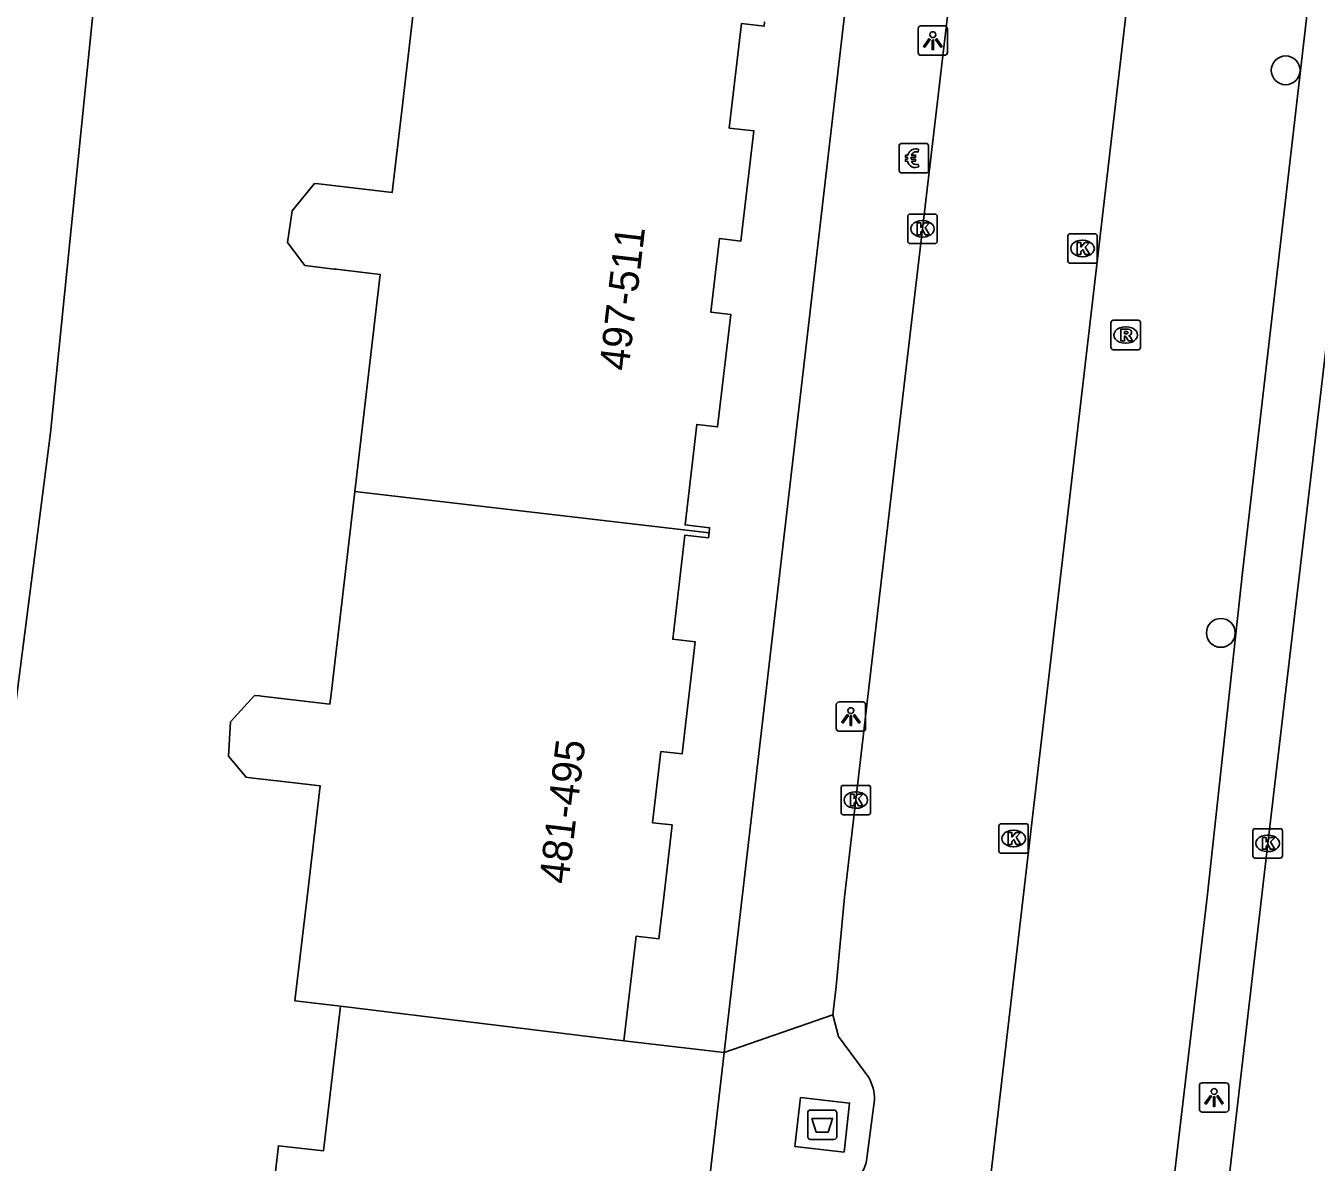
# Model space of a CAD drawing. Extents: x 160861 to 161308, y 384024 to 384878.
# Drawn here: x 161210.23 to 161254.09, y 384490.99 to 384529.61 of the extents above; entities that cross this region are included whole.
import ezdxf

# ---------------------------------------------------------------- set-up
doc = ezdxf.new("R2010")
doc.units = 0
for name, color, linetype in [('IMGEO_Afval_apart_plaats', 7, 'Continuous'), ('IMGEO_Betaalautomaat', 7, 'Continuous'), ('IMGEO_Boom', 7, 'Continuous'), ('IMGEO_Kolk', 7, 'Continuous'), ('IMGEO_Lichtpunt', 7, 'Continuous'), ('IMGEO_Pand', 7, 'Continuous'), ('IMGEO_Pand_nummerreeks', 7, 'Continuous'), ('IMGEO_Parkeervlak_open', 7, 'Continuous'), ('IMGEO_Rijbaan_lokaal_gesloten', 7, 'Continuous'), ('IMGEO_Rijbaan_lokaal_open', 7, 'Continuous'), ('IMGEO_Rioolput', 7, 'Continuous'), ('IMGEO_Voetpad_gesloten', 7, 'Continuous'), ('IMGEO_Voetpad_open', 7, 'Continuous')]:
    doc.layers.add(name, color=color, linetype=linetype)

msp = doc.modelspace()

# ---------------------------------------------------------------- linework, layer by layer
at = {"layer": 'IMGEO_Afval_apart_plaats'}
for p, q in [((161236.804, 384491.859), (161236.804, 384492.659)), ((161236.804, 384492.659), (161236.804, 384491.859)), ((161236.904, 384492.759), (161237.694, 384492.759)), ((161237.694, 384492.759), (161236.904, 384492.759)), ((161237.794, 384492.659), (161237.794, 384491.859)), ((161237.794, 384491.859), (161237.794, 384492.659)), ((161237.694, 384491.759), (161236.904, 384491.759)), ((161236.904, 384491.759), (161237.694, 384491.759))]:
    msp.add_line(p, q, dxfattribs=at)
msp.add_lwpolyline([(161236.947, 384492.473), (161237.651, 384492.473), (161237.502, 384492.003), (161237.096, 384492.003), (161236.947, 384492.473)], dxfattribs=at)
for centre, start, end in [((161236.904, 384492.659), 90, 180), ((161236.904, 384492.659), 90, 180), ((161237.694, 384492.659), 0, 90), ((161237.694, 384492.659), 360, 90), ((161236.904, 384491.859), 180, 270), ((161236.904, 384491.859), 180, 270), ((161237.694, 384491.859), 270, 0), ((161237.694, 384491.859), 270, 0)]:
    msp.add_arc(centre, 0.1, start, end, dxfattribs=at)
at = {"layer": 'IMGEO_Betaalautomaat'}
for p, q in [((161239.911, 384524.688), (161239.911, 384525.529)), ((161239.911, 384525.529), (161239.911, 384524.688)), ((161239.986, 384525.612), (161240.827, 384525.612)), ((161240.827, 384525.612), (161239.986, 384525.612)), ((161240.573, 384525.417), (161240.556, 384525.317)), ((161240.91, 384525.538), (161240.91, 384524.697)), ((161240.91, 384524.697), (161240.91, 384525.538)), ((161240.194, 384525.076), (161240.194, 384525.144)), ((161240.315, 384525.144), (161240.315, 384525.076)), ((161240.836, 384524.613), (161239.995, 384524.613)), ((161239.995, 384524.613), (161240.836, 384524.613)), ((161240.56, 384524.911), (161240.582, 384524.824))]:
    msp.add_line(p, q, dxfattribs=at)
for points in [[(161240.194, 384525.144), (161240.125, 384525.144), (161240.125, 384525.213), (161240.204, 384525.213)], [(161240.199, 384525.007), (161240.125, 384525.007), (161240.125, 384525.076), (161240.194, 384525.076)], [(161240.326, 384525.213), (161240.473, 384525.213), (161240.473, 384525.144), (161240.315, 384525.144)], [(161240.315, 384525.076), (161240.473, 384525.076), (161240.473, 384525.007), (161240.329, 384525.007)]]:
    msp.add_lwpolyline(points, dxfattribs=at)
for centre, radius, start, end in [((161239.989, 384525.535), 0.0779, 92.4484, 184.2845), ((161239.989, 384525.535), 0.0779, 92.4484, 184.2845), ((161240.487, 384525.137), 0.293, 73.014, 165.0139), ((161240.833, 384525.535), 0.0779, 2.4484, 94.2845), ((161240.833, 384525.535), 0.0779, 2.4484, 94.2845), ((161240.46, 384525.062), 0.267, 191.8096, 297.0389), ((161240.493, 384525.15), 0.179, 69.3236, 159.5683), ((161240.493, 384525.077), 0.179, 202.7625, 291.8693), ((161239.989, 384524.691), 0.0779, 182.4484, 274.2845), ((161239.989, 384524.691), 0.0779, 182.4484, 274.2845), ((161240.833, 384524.691), 0.0779, 272.4484, 4.2845), ((161240.833, 384524.691), 0.0779, 272.4484, 4.2845)]:
    msp.add_arc(centre, radius, start, end, dxfattribs=at)
at = {"layer": 'IMGEO_Boom'}
for centre in [(161253.048, 384528.1), (161250.845, 384508.977)]:
    msp.add_circle(centre, 0.489, dxfattribs=at)
at = {"layer": 'IMGEO_Kolk'}
for p, q in [((161240.204, 384522.286), (161240.204, 384523.138)), ((161240.279, 384523.212), (161241.131, 384523.212)), ((161240.692, 384522.992), (161240.717, 384522.992)), ((161241.205, 384523.138), (161241.205, 384522.286)), ((161240.715, 384522.432), (161240.69, 384522.432)), ((161245.644, 384521.618), (161245.644, 384522.47)), ((161245.719, 384522.544), (161246.571, 384522.544)), ((161246.645, 384522.47), (161246.645, 384521.618)), ((161241.131, 384522.212), (161240.279, 384522.212)), ((161246.132, 384522.324), (161246.157, 384522.324)), ((161246.571, 384521.544), (161245.719, 384521.544)), ((161246.155, 384521.764), (161246.13, 384521.764)), ((161237.938, 384502.87), (161237.938, 384503.722)), ((161238.013, 384503.796), (161238.865, 384503.796)), ((161238.426, 384503.576), (161238.451, 384503.576)), ((161238.939, 384503.722), (161238.939, 384502.87)), ((161238.865, 384502.796), (161238.013, 384502.796)), ((161238.449, 384503.016), (161238.424, 384503.016)), ((161243.301, 384501.563), (161243.301, 384502.415)), ((161243.376, 384502.489), (161244.228, 384502.489)), ((161243.789, 384502.269), (161243.814, 384502.269)), ((161244.302, 384502.415), (161244.302, 384501.563)), ((161251.937, 384501.397), (161251.937, 384502.249)), ((161252.012, 384502.323), (161252.864, 384502.323)), ((161252.938, 384502.249), (161252.938, 384501.397)), ((161252.425, 384502.103), (161252.45, 384502.103)), ((161244.228, 384501.489), (161243.376, 384501.489)), ((161243.812, 384501.709), (161243.787, 384501.709)), ((161252.864, 384501.323), (161252.012, 384501.323)), ((161252.448, 384501.543), (161252.423, 384501.543))]:
    msp.add_line(p, q, dxfattribs=at)
for points in [[(161240.204, 384522.286), (161240.204, 384523.138)], [(161240.279, 384523.212), (161241.131, 384523.212)], [(161240.525, 384522.912), (161240.648, 384522.912), (161240.648, 384522.761), (161240.778, 384522.912), (161240.942, 384522.912), (161240.796, 384522.761), (161240.949, 384522.512), (161240.797, 384522.512), (161240.712, 384522.676), (161240.648, 384522.609), (161240.648, 384522.512), (161240.525, 384522.512), (161240.525, 384522.912)], [(161241.205, 384523.138), (161241.205, 384522.286)], [(161245.644, 384521.618), (161245.644, 384522.47)], [(161245.719, 384522.544), (161246.571, 384522.544)], [(161246.645, 384522.47), (161246.645, 384521.618)], [(161241.131, 384522.212), (161240.279, 384522.212)], [(161245.965, 384522.244), (161246.088, 384522.244), (161246.088, 384522.093), (161246.218, 384522.244), (161246.382, 384522.244), (161246.236, 384522.093), (161246.389, 384521.844), (161246.237, 384521.844), (161246.152, 384522.008), (161246.088, 384521.941), (161246.088, 384521.844), (161245.965, 384521.844), (161245.965, 384522.244)], [(161246.571, 384521.544), (161245.719, 384521.544)], [(161237.938, 384502.87), (161237.938, 384503.722)], [(161238.013, 384503.796), (161238.865, 384503.796)], [(161238.259, 384503.496), (161238.382, 384503.496), (161238.382, 384503.345), (161238.512, 384503.496), (161238.676, 384503.496), (161238.53, 384503.345), (161238.683, 384503.096), (161238.531, 384503.096), (161238.446, 384503.26), (161238.382, 384503.193), (161238.382, 384503.096), (161238.259, 384503.096), (161238.259, 384503.496)], [(161238.939, 384503.722), (161238.939, 384502.87)], [(161238.865, 384502.796), (161238.013, 384502.796)], [(161243.301, 384501.563), (161243.301, 384502.415)], [(161243.376, 384502.489), (161244.228, 384502.489)], [(161243.622, 384502.189), (161243.745, 384502.189), (161243.745, 384502.038), (161243.875, 384502.189), (161244.039, 384502.189), (161243.893, 384502.038), (161244.046, 384501.789), (161243.894, 384501.789), (161243.809, 384501.953), (161243.745, 384501.886), (161243.745, 384501.789), (161243.622, 384501.789), (161243.622, 384502.189)], [(161244.302, 384502.415), (161244.302, 384501.563)], [(161251.937, 384501.397), (161251.937, 384502.249)], [(161252.012, 384502.323), (161252.864, 384502.323)], [(161252.938, 384502.249), (161252.938, 384501.397)], [(161252.258, 384502.023), (161252.381, 384502.023), (161252.381, 384501.872), (161252.511, 384502.023), (161252.675, 384502.023), (161252.529, 384501.872), (161252.682, 384501.623), (161252.53, 384501.623), (161252.445, 384501.787), (161252.381, 384501.72), (161252.381, 384501.623), (161252.258, 384501.623), (161252.258, 384502.023)], [(161244.228, 384501.489), (161243.376, 384501.489)], [(161252.864, 384501.323), (161252.012, 384501.323)]]:
    msp.add_lwpolyline(points, dxfattribs=at)
for centre, start, end in [((161240.281, 384523.136), 91.552, 178.448), ((161240.281, 384523.136), 91.552, 178.448), ((161241.129, 384523.136), 1.552, 88.448), ((161241.129, 384523.136), 1.552, 88.448), ((161245.721, 384522.468), 91.552, 178.448), ((161245.721, 384522.468), 91.552, 178.448), ((161246.569, 384522.468), 1.552, 88.448), ((161246.569, 384522.468), 1.552, 88.448), ((161240.281, 384522.288), 181.552, 268.448), ((161240.281, 384522.288), 181.552, 268.448), ((161241.129, 384522.288), 271.552, 358.448), ((161241.129, 384522.288), 271.552, 358.448), ((161245.721, 384521.62), 181.552, 268.448), ((161245.721, 384521.62), 181.552, 268.448), ((161246.569, 384521.62), 271.552, 358.448), ((161246.569, 384521.62), 271.552, 358.448), ((161238.015, 384503.72), 91.552, 178.448), ((161238.015, 384503.72), 91.552, 178.448), ((161238.863, 384503.72), 1.552, 88.448), ((161238.863, 384503.72), 1.552, 88.448), ((161238.015, 384502.872), 181.552, 268.448), ((161238.015, 384502.872), 181.552, 268.448), ((161238.863, 384502.872), 271.552, 358.448), ((161238.863, 384502.872), 271.552, 358.448), ((161243.378, 384502.413), 91.552, 178.448), ((161243.378, 384502.413), 91.552, 178.448), ((161244.226, 384502.413), 1.552, 88.448), ((161244.226, 384502.413), 1.552, 88.448), ((161252.014, 384502.247), 91.552, 178.448), ((161252.014, 384502.247), 91.552, 178.448), ((161252.862, 384502.247), 1.552, 88.448), ((161252.862, 384502.247), 1.552, 88.448), ((161243.378, 384501.565), 181.552, 268.448), ((161243.378, 384501.565), 181.552, 268.448), ((161244.226, 384501.565), 271.552, 358.448), ((161244.226, 384501.565), 271.552, 358.448), ((161252.014, 384501.399), 181.552, 268.448), ((161252.014, 384501.399), 181.552, 268.448), ((161252.862, 384501.399), 271.552, 358.448), ((161252.862, 384501.399), 271.552, 358.448)]:
    msp.add_arc(centre, 0.0765, start, end, dxfattribs=at)
for centre, major_axis, ratio, start_param, end_param in [((161240.691, 384522.712), (-0.387, 0.002), 0.722429, 4.712389, 7.853982), ((161240.716, 384522.712), (-0.39, 0.002), 0.717154, 1.570796, 4.712389), ((161246.131, 384522.044), (-0.387, 0.002), 0.722429, 4.712389, 7.853982), ((161246.156, 384522.044), (-0.39, 0.002), 0.717154, 1.570796, 4.712389), ((161238.425, 384503.296), (-0.387, 0.002), 0.722429, 4.712389, 7.853982), ((161238.45, 384503.296), (-0.39, 0.002), 0.717154, 1.570796, 4.712389), ((161243.788, 384501.989), (-0.387, 0.002), 0.722429, 4.712389, 7.853982), ((161243.813, 384501.989), (-0.39, 0.002), 0.717154, 1.570796, 4.712389), ((161252.424, 384501.823), (-0.387, 0.002), 0.722429, 4.712389, 7.853982), ((161252.449, 384501.823), (-0.39, 0.002), 0.717154, 1.570796, 4.712389)]:
    msp.add_ellipse(centre, major_axis=major_axis, ratio=ratio, start_param=start_param, end_param=end_param, dxfattribs=at)
at = {"layer": 'IMGEO_Lichtpunt'}
for p, q in [((161240.558, 384529.513), (161240.558, 384528.706)), ((161240.558, 384529.513), (161240.558, 384528.706)), ((161241.46, 384529.608), (161240.652, 384529.608)), ((161241.46, 384529.608), (161240.652, 384529.608)), ((161241.554, 384528.706), (161241.554, 384529.513)), ((161241.554, 384528.706), (161241.554, 384529.513)), ((161240.652, 384528.612), (161241.46, 384528.612)), ((161240.652, 384528.612), (161241.46, 384528.612)), ((161238.676, 384506.632), (161237.868, 384506.632)), ((161238.676, 384506.632), (161237.868, 384506.632)), ((161237.774, 384506.537), (161237.774, 384505.73)), ((161237.774, 384506.537), (161237.774, 384505.73)), ((161238.77, 384505.73), (161238.77, 384506.537)), ((161238.77, 384505.73), (161238.77, 384506.537)), ((161237.868, 384505.636), (161238.676, 384505.636)), ((161237.868, 384505.636), (161238.676, 384505.636)), ((161250.118, 384493.59), (161250.118, 384492.783)), ((161250.118, 384493.59), (161250.118, 384492.783)), ((161251.02, 384493.685), (161250.212, 384493.685)), ((161251.02, 384493.685), (161250.212, 384493.685)), ((161251.114, 384492.783), (161251.114, 384493.59)), ((161251.114, 384492.783), (161251.114, 384493.59)), ((161250.212, 384492.689), (161251.02, 384492.689)), ((161250.212, 384492.689), (161251.02, 384492.689))]:
    msp.add_line(p, q, dxfattribs=at)
for points in [[(161240.932, 384529.177), (161240.971, 384529.149), (161240.783, 384528.887), (161240.745, 384528.914), (161240.932, 384529.177)], [(161241.034, 384529.129), (161241.081, 384529.129), (161241.081, 384528.807), (161241.034, 384528.807), (161241.034, 384529.129)], [(161241.144, 384529.149), (161241.182, 384529.176), (161241.369, 384528.914), (161241.33, 384528.886), (161241.144, 384529.149)], [(161238.148, 384506.201), (161238.187, 384506.173), (161237.999, 384505.911), (161237.961, 384505.938), (161238.148, 384506.201)], [(161238.25, 384506.153), (161238.297, 384506.153), (161238.297, 384505.831), (161238.25, 384505.831), (161238.25, 384506.153)], [(161238.36, 384506.173), (161238.398, 384506.2), (161238.585, 384505.938), (161238.546, 384505.91), (161238.36, 384506.173)], [(161250.492, 384493.254), (161250.531, 384493.226), (161250.343, 384492.964), (161250.305, 384492.991), (161250.492, 384493.254)], [(161250.594, 384493.206), (161250.641, 384493.206), (161250.641, 384492.884), (161250.594, 384492.884), (161250.594, 384493.206)], [(161250.704, 384493.226), (161250.742, 384493.253), (161250.929, 384492.991), (161250.89, 384492.963), (161250.704, 384493.226)]]:
    msp.add_lwpolyline(points, dxfattribs=at)
for centre in [(161241.057, 384529.311), (161238.273, 384506.335), (161250.617, 384493.388)]:
    msp.add_circle(centre, 0.0994, dxfattribs=at)
for centre, start, end in [((161240.652, 384529.513), 90, 180), ((161240.652, 384529.513), 90, 180), ((161241.46, 384529.513), 0, 90), ((161241.46, 384529.513), 0, 90), ((161240.652, 384528.706), 180, 270), ((161240.652, 384528.706), 180, 270), ((161241.46, 384528.706), 270, 0), ((161241.46, 384528.706), 270, 360), ((161237.868, 384506.537), 90, 180), ((161237.868, 384506.537), 90, 180), ((161238.676, 384506.537), 0, 90), ((161238.676, 384506.537), 0, 90), ((161237.868, 384505.73), 180, 270), ((161237.868, 384505.73), 180, 270), ((161238.676, 384505.73), 270, 0), ((161238.676, 384505.73), 270, 360), ((161250.212, 384493.59), 90, 180), ((161250.212, 384493.59), 90, 180), ((161251.02, 384493.59), 0, 90), ((161251.02, 384493.59), 0, 90), ((161250.212, 384492.783), 180, 270), ((161250.212, 384492.783), 180, 270), ((161251.02, 384492.783), 270, 0), ((161251.02, 384492.783), 270, 360)]:
    msp.add_arc(centre, 0.0946, start, end, dxfattribs=at)
at = {"layer": 'IMGEO_Pand'}
for points in [[(161221.41, 384513.788), (161222.273, 384521.163), (161220.783, 384521.337), (161220.714, 384521.345), (161219.719, 384521.461), (161219.123, 384522.244), (161219.282, 384523.324), (161220.046, 384524.258), (161220.19, 384524.242), (161222.685, 384523.95), (161222.707, 384524.142), (161223.009, 384526.722), (161223.524, 384531.132)], [(161233.452, 384512.379), (161233.472, 384512.552), (161232.635, 384512.65), (161233.034, 384516.064), (161233.741, 384515.981), (161234.189, 384519.804), (161233.511, 384519.883), (161233.803, 384522.382), (161234.536, 384522.296), (161234.975, 384526.042), (161234.137, 384526.139), (161234.553, 384529.688), (161235.324, 384529.598), (161235.341, 384529.749)], [(161221.41, 384513.788), (161220.603, 384506.893), (161220.563, 384506.555), (161218.245, 384506.826), (161218.186, 384506.833), (161218.008, 384506.854), (161217.188, 384505.95), (161217.117, 384504.786), (161217.717, 384504.071), (161217.865, 384504.054), (161218.664, 384503.961), (161218.778, 384503.948), (161220.235, 384503.778), (161219.792, 384500), (161219.378, 384496.474), (161220.921, 384496.293)], [(161233.452, 384512.379), (161221.41, 384513.788)], [(161230.556, 384495.115), (161230.971, 384498.668), (161231.743, 384498.577), (161231.909, 384500), (161232.196, 384502.449), (161231.534, 384502.526), (161231.818, 384504.946), (161232.534, 384504.862), (161232.979, 384508.674), (161232.217, 384508.764), (161232.631, 384512.298), (161233.431, 384512.205), (161233.452, 384512.379)], [(161216.895, 384474.841), (161212.119, 384475.402), (161212.165, 384475.786), (161212.896, 384475.699), (161213.139, 384477.814), (161212.377, 384477.864), (161213.461, 384487.008), (161214.223, 384486.925), (161214.464, 384488.973), (161213.68, 384489.065), (161213.728, 384489.477), (161218.508, 384488.916), (161218.817, 384491.547), (161220.343, 384491.368), (161220.921, 384496.293)], [(161220.921, 384496.293), (161230.556, 384495.115)], [(161233.969, 384494.717), (161230.556, 384495.115)], [(161233.969, 384494.717), (161233.475, 384490.485)]]:
    msp.add_lwpolyline(points, dxfattribs=at)
at = {"layer": 'IMGEO_Parkeervlak_open'}
msp.add_lwpolyline([(161236.799, 384395.17), (161238.006, 384395.04), (161238.15, 384396.266), (161250.377, 384500), (161251.596, 384511.132), (161256.785, 384556.041), (161250.737, 384556.74)], dxfattribs=at)
at = {"layer": 'IMGEO_Rijbaan_lokaal_gesloten'}
msp.add_lwpolyline([(161261.966, 384583.337), (161261.579, 384580.114), (161259.33, 384560.777), (161257.178, 384542.439), (161254.83, 384522.177), (161252.438, 384501.823), (161250.03, 384480.998), (161247.876, 384462.682), (161246.021, 384446.828), (161243.88, 384428.499), (161241.912, 384411.162), (161239.6, 384390.894), (161238.653, 384382.516), (161238.178, 384378.283), (161237.763, 384375.367), (161237.563, 384374.434), (161237.479, 384374.076), (161237.25, 384373.157), (161237.241, 384373.124)], dxfattribs=at)
at = {"layer": 'IMGEO_Rijbaan_lokaal_open'}
for points in [[(161237.656, 384495.995), (161237.777, 384496.96), (161238.057, 384500), (161239.778, 384514.805), (161243.381, 384545.472), (161249.855, 384601.831), (161250.766, 384609.622), (161253.738, 384634.519), (161253.842, 384635.509)], [(161250.737, 384556.74), (161231.686, 384393.141)], [(161238.878, 384493.86), (161237.846, 384495.256), (161237.656, 384495.995)], [(161238.816, 384491.129), (161239.069, 384493.111)]]:
    msp.add_lwpolyline(points, dxfattribs=at)
for centre, radius, start, end in [((161237.689, 384493.158), 1.381, 358.056, 30.5559), ((161237.894, 384491.187), 0.924, 306.6202, 356.4292)]:
    msp.add_arc(centre, radius, start, end, dxfattribs=at)
at = {"layer": 'IMGEO_Rioolput'}
for p, q in [((161247.112, 384518.676), (161247.112, 384519.528)), ((161247.187, 384519.602), (161248.039, 384519.602)), ((161247.6, 384519.382), (161247.625, 384519.382)), ((161248.113, 384519.528), (161248.113, 384518.676)), ((161248.039, 384518.602), (161247.187, 384518.602)), ((161247.623, 384518.822), (161247.598, 384518.822))]:
    msp.add_line(p, q, dxfattribs=at)
for points in [[(161247.112, 384518.676), (161247.112, 384519.528)], [(161247.187, 384519.602), (161248.039, 384519.602)], [(161247.701, 384519.3), (161247.449, 384519.302), (161247.449, 384518.902)], [(161248.113, 384519.528), (161248.113, 384518.676)], [(161247.449, 384518.902), (161247.573, 384518.902), (161247.573, 384519.064), (161247.584, 384519.064)], [(161247.627, 384519.221), (161247.573, 384519.221), (161247.573, 384519.14)], [(161247.573, 384519.14), (161247.625, 384519.14)], [(161247.631, 384519.035), (161247.702, 384518.902), (161247.842, 384518.902), (161247.777, 384519.028)], [(161248.039, 384518.602), (161247.187, 384518.602)]]:
    msp.add_lwpolyline(points, dxfattribs=at)
for centre, radius, start, end in [((161247.189, 384519.526), 0.0765, 91.552, 178.448), ((161247.189, 384519.526), 0.0765, 91.552, 178.448), ((161247.7, 384519.19), 0.109, 350.3612, 89.416), ((161248.037, 384519.526), 0.0765, 1.552, 88.448), ((161248.037, 384519.526), 0.0765, 1.552, 88.448), ((161247.583, 384519.011), 0.0533, 26.0293, 88.6989), ((161247.609, 384519.329), 0.19, 274.7715, 282.9687), ((161247.633, 384519.125), 0.0964, 77.0061, 93.1865), ((161247.647, 384519.182), 0.0378, 276.6634, 79.6772), ((161247.698, 384519.19), 0.112, 277.5842, 350.9817), ((161247.682, 384518.975), 0.108, 29.5134, 73.7905), ((161247.189, 384518.678), 0.0765, 181.552, 268.448), ((161247.189, 384518.678), 0.0765, 181.552, 268.448), ((161248.037, 384518.678), 0.0765, 271.552, 358.448), ((161248.037, 384518.678), 0.0765, 271.552, 358.448)]:
    msp.add_arc(centre, radius, start, end, dxfattribs=at)
for centre, major_axis, ratio, start_param, end_param in [((161247.599, 384519.102), (-0.387, 0.002), 0.722429, 4.712389, 7.853982), ((161247.624, 384519.102), (-0.39, 0.002), 0.717154, 1.570796, 4.712389)]:
    msp.add_ellipse(centre, major_axis=major_axis, ratio=ratio, start_param=start_param, end_param=end_param, dxfattribs=at)
at = {"layer": 'IMGEO_Voetpad_gesloten'}
msp.add_lwpolyline([(161236.371, 384491.524), (161236.56, 384493.185), (161238.228, 384492.995), (161238.039, 384491.333), (161236.371, 384491.524)], dxfattribs=at)
at = {"layer": 'IMGEO_Voetpad_open'}
for points in [[(161185.695, 384432.994), (161189.991, 384439.907), (161201.696, 384458.913), (161203.982, 384463.225), (161205.809, 384471.484), (161207.136, 384481.547), (161208.737, 384497.685), (161211.066, 384515.775), (161212.573, 384530.677), (161214.362, 384549.557), (161218.539, 384591.638), (161224.003, 384644.44)], [(161242.07, 384564.539), (161234.582, 384500), (161233.969, 384494.717)], [(161233.969, 384494.717), (161237.656, 384495.995)]]:
    msp.add_lwpolyline(points, dxfattribs=at)

# ---------------------------------------------------------------- texts
at = {"layer": 'IMGEO_Pand_nummerreeks'}
for s, rotation, p in [('497-511', 83.3424, (161230.711, 384517.86)), ('481-495', 83.1247, (161228.666, 384500.416))]:
    msp.add_text(s, height=1, rotation=rotation, dxfattribs=at).set_placement(p)

doc.saveas('drawing.dxf')
